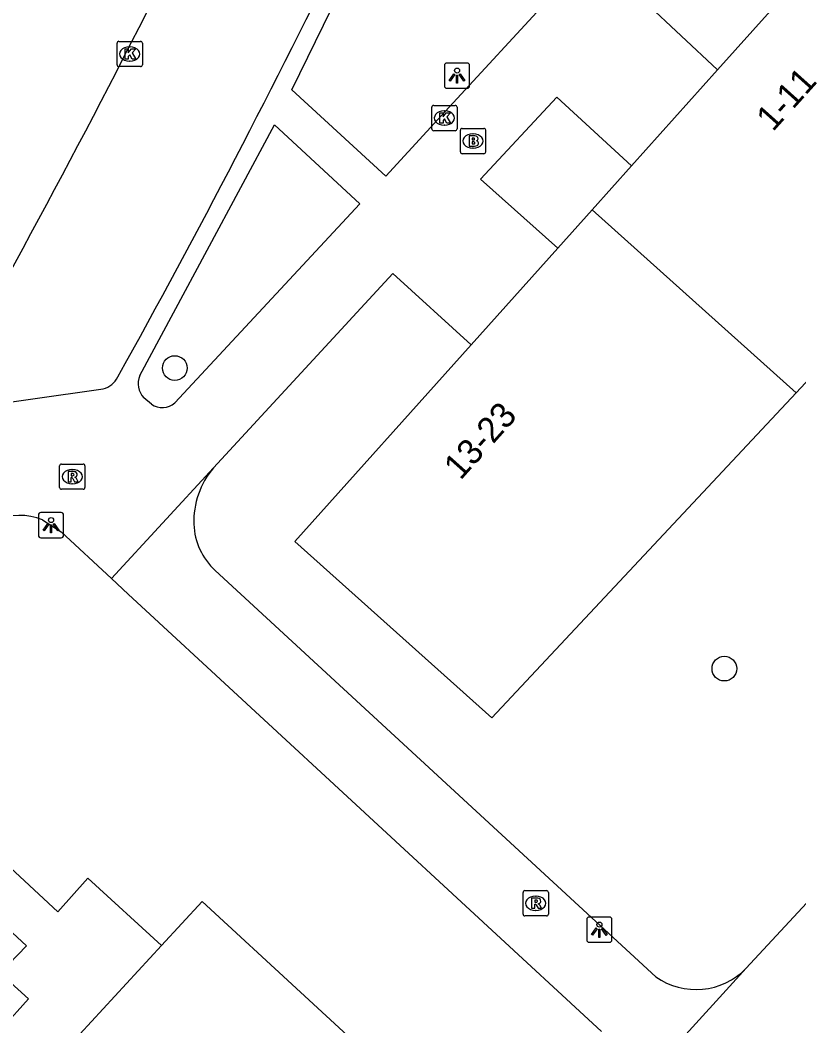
# Model space of a CAD drawing. Extents: x 159040 to 160094, y 381214 to 382518.
# Drawn here: x 159923.33 to 159954.11, y 382039.96 to 382079.73 of the extents above; entities that cross this region are included whole.
import ezdxf

# ---------------------------------------------------------------- set-up
doc = ezdxf.new("R2010")
doc.units = 0
for name, color, linetype in [('IMGEO_Boom', 7, 'Continuous'), ('IMGEO_Brandkraan', 7, 'Continuous'), ('IMGEO_Kolk', 7, 'Continuous'), ('IMGEO_Lichtpunt', 7, 'Continuous'), ('IMGEO_Pand', 7, 'Continuous'), ('IMGEO_Pand_nummerreeks', 7, 'Continuous'), ('IMGEO_Rijbaan_lokaal_open', 7, 'Continuous'), ('IMGEO_Rioolput', 7, 'Continuous'), ('IMGEO_Voetpad_open', 7, 'Continuous')]:
    doc.layers.add(name, color=color, linetype=linetype)

msp = doc.modelspace()

# ---------------------------------------------------------------- linework, layer by layer
at = {"layer": 'IMGEO_Boom'}
for centre in [(159929.442, 382065.968), (159951.167, 382054.085)]:
    msp.add_circle(centre, 0.489, dxfattribs=at)
at = {"layer": 'IMGEO_Brandkraan'}
for p, q in [((159940.729, 382074.518), (159940.729, 382075.37)), ((159940.804, 382075.444), (159941.656, 382075.444)), ((159941.73, 382075.37), (159941.73, 382074.518)), ((159941.217, 382075.224), (159941.242, 382075.224)), ((159941.24, 382074.664), (159941.215, 382074.664)), ((159941.656, 382074.444), (159940.804, 382074.444))]:
    msp.add_line(p, q, dxfattribs=at)
for points in [[(159940.729, 382074.518), (159940.729, 382075.37)], [(159940.804, 382075.444), (159941.656, 382075.444)], [(159941.73, 382075.37), (159941.73, 382074.518)], [(159941.077, 382075.144), (159941.077, 382074.744), (159941.29, 382074.744)], [(159941.308, 382075.144), (159941.077, 382075.144)], [(159941.256, 382075.063), (159941.202, 382075.063), (159941.202, 382074.987)], [(159941.202, 382074.987), (159941.255, 382074.987)], [(159941.264, 382074.911), (159941.202, 382074.911), (159941.202, 382074.83)], [(159941.202, 382074.83), (159941.264, 382074.83)], [(159941.656, 382074.444), (159940.804, 382074.444)]]:
    msp.add_lwpolyline(points, dxfattribs=at)
for centre, radius, start, end in [((159940.806, 382075.368), 0.0765, 91.552, 178.448), ((159940.806, 382075.368), 0.0765, 91.552, 178.448), ((159941.654, 382075.368), 0.0765, 1.552, 88.448), ((159941.654, 382075.368), 0.0765, 1.552, 88.448), ((159941.257, 382075.025), 0.0379, 267.8285, 90.9355), ((159941.265, 382074.87), 0.0404, 269.8759, 90.5077), ((159941.312, 382074.999), 0.145, 59.4692, 91.5367), ((159941.337, 382075.046), 0.0922, 285.5137, 58.1501), ((159941.342, 382074.854), 0.105, 301.3115, 78.989), ((159940.806, 382074.52), 0.0765, 181.552, 268.448), ((159940.806, 382074.52), 0.0765, 181.552, 268.448), ((159941.296, 382074.995), 0.251, 268.6676, 293.5347), ((159941.654, 382074.52), 0.0765, 271.552, 358.448), ((159941.654, 382074.52), 0.0765, 271.552, 358.448)]:
    msp.add_arc(centre, radius, start, end, dxfattribs=at)
for centre, major_axis, ratio, start_param, end_param in [((159941.216, 382074.944), (-0.387, 0.002), 0.722429, 4.712389, 7.853982), ((159941.241, 382074.944), (-0.39, 0.002), 0.717154, 1.570796, 4.712389)]:
    msp.add_ellipse(centre, major_axis=major_axis, ratio=ratio, start_param=start_param, end_param=end_param, dxfattribs=at)
at = {"layer": 'IMGEO_Kolk'}
for p, q in [((159927.235, 382078.886), (159928.087, 382078.886)), ((159927.16, 382077.96), (159927.16, 382078.812)), ((159927.648, 382078.666), (159927.673, 382078.666)), ((159928.161, 382078.812), (159928.161, 382077.96)), ((159927.671, 382078.106), (159927.646, 382078.106)), ((159928.087, 382077.886), (159927.235, 382077.886)), ((159939.601, 382075.428), (159939.601, 382076.28)), ((159939.676, 382076.354), (159940.528, 382076.354)), ((159940.089, 382076.134), (159940.114, 382076.134)), ((159940.602, 382076.28), (159940.602, 382075.428)), ((159940.528, 382075.354), (159939.676, 382075.354)), ((159940.112, 382075.574), (159940.087, 382075.574))]:
    msp.add_line(p, q, dxfattribs=at)
for points in [[(159927.235, 382078.886), (159928.087, 382078.886)], [(159927.16, 382077.96), (159927.16, 382078.812)], [(159927.481, 382078.586), (159927.604, 382078.586), (159927.604, 382078.435), (159927.734, 382078.586), (159927.898, 382078.586), (159927.752, 382078.435), (159927.905, 382078.186), (159927.753, 382078.186), (159927.668, 382078.35), (159927.604, 382078.283), (159927.604, 382078.186), (159927.481, 382078.186), (159927.481, 382078.586)], [(159928.161, 382078.812), (159928.161, 382077.96)], [(159928.087, 382077.886), (159927.235, 382077.886)], [(159939.601, 382075.428), (159939.601, 382076.28)], [(159939.676, 382076.354), (159940.528, 382076.354)], [(159939.922, 382076.054), (159940.045, 382076.054), (159940.045, 382075.903), (159940.175, 382076.054), (159940.339, 382076.054), (159940.193, 382075.903), (159940.346, 382075.654), (159940.194, 382075.654), (159940.109, 382075.818), (159940.045, 382075.751), (159940.045, 382075.654), (159939.922, 382075.654), (159939.922, 382076.054)], [(159940.602, 382076.28), (159940.602, 382075.428)], [(159940.528, 382075.354), (159939.676, 382075.354)]]:
    msp.add_lwpolyline(points, dxfattribs=at)
for centre, start, end in [((159927.237, 382078.81), 91.552, 178.448), ((159927.237, 382078.81), 91.552, 178.448), ((159928.085, 382078.81), 1.552, 88.448), ((159928.085, 382078.81), 1.552, 88.448), ((159927.237, 382077.962), 181.552, 268.448), ((159927.237, 382077.962), 181.552, 268.448), ((159928.085, 382077.962), 271.552, 358.448), ((159928.085, 382077.962), 271.552, 358.448), ((159939.678, 382076.278), 91.552, 178.448), ((159939.678, 382076.278), 91.552, 178.448), ((159940.526, 382076.278), 1.552, 88.448), ((159940.526, 382076.278), 1.552, 88.448), ((159939.678, 382075.43), 181.552, 268.448), ((159939.678, 382075.43), 181.552, 268.448), ((159940.526, 382075.43), 271.552, 358.448), ((159940.526, 382075.43), 271.552, 358.448)]:
    msp.add_arc(centre, 0.0765, start, end, dxfattribs=at)
for centre, major_axis, ratio, start_param, end_param in [((159927.647, 382078.386), (-0.387, 0.002), 0.722429, 4.712389, 7.853982), ((159927.672, 382078.386), (-0.39, 0.002), 0.717154, 1.570796, 4.712389), ((159940.088, 382075.854), (-0.387, 0.002), 0.722429, 4.712389, 7.853982), ((159940.113, 382075.854), (-0.39, 0.002), 0.717154, 1.570796, 4.712389)]:
    msp.add_ellipse(centre, major_axis=major_axis, ratio=ratio, start_param=start_param, end_param=end_param, dxfattribs=at)
at = {"layer": 'IMGEO_Lichtpunt'}
for p, q in [((159940.1, 382077.933), (159940.1, 382077.126)), ((159940.1, 382077.933), (159940.1, 382077.126)), ((159941.002, 382078.028), (159940.194, 382078.028)), ((159941.002, 382078.028), (159940.194, 382078.028)), ((159941.096, 382077.126), (159941.096, 382077.933)), ((159941.096, 382077.126), (159941.096, 382077.933)), ((159940.194, 382077.032), (159941.002, 382077.032)), ((159940.194, 382077.032), (159941.002, 382077.032)), ((159924.051, 382060.16), (159924.051, 382059.353)), ((159924.051, 382060.16), (159924.051, 382059.353)), ((159924.953, 382060.255), (159924.145, 382060.255)), ((159924.953, 382060.255), (159924.145, 382060.255)), ((159925.047, 382059.353), (159925.047, 382060.16)), ((159925.047, 382059.353), (159925.047, 382060.16)), ((159924.145, 382059.259), (159924.953, 382059.259)), ((159924.145, 382059.259), (159924.953, 382059.259)), ((159946.628, 382044.261), (159945.82, 382044.261)), ((159946.628, 382044.261), (159945.82, 382044.261)), ((159945.726, 382044.166), (159945.726, 382043.359)), ((159945.726, 382044.166), (159945.726, 382043.359)), ((159946.722, 382043.359), (159946.722, 382044.166)), ((159946.722, 382043.359), (159946.722, 382044.166)), ((159945.82, 382043.265), (159946.628, 382043.265)), ((159945.82, 382043.265), (159946.628, 382043.265))]:
    msp.add_line(p, q, dxfattribs=at)
for points in [[(159940.474, 382077.597), (159940.513, 382077.569), (159940.325, 382077.307), (159940.287, 382077.334), (159940.474, 382077.597)], [(159940.576, 382077.549), (159940.623, 382077.549), (159940.623, 382077.227), (159940.576, 382077.227), (159940.576, 382077.549)], [(159940.686, 382077.569), (159940.724, 382077.596), (159940.911, 382077.334), (159940.872, 382077.306), (159940.686, 382077.569)], [(159924.425, 382059.824), (159924.464, 382059.796), (159924.276, 382059.534), (159924.238, 382059.561), (159924.425, 382059.824)], [(159924.527, 382059.776), (159924.574, 382059.776), (159924.574, 382059.454), (159924.527, 382059.454), (159924.527, 382059.776)], [(159924.637, 382059.796), (159924.675, 382059.823), (159924.862, 382059.561), (159924.823, 382059.533), (159924.637, 382059.796)], [(159946.1, 382043.83), (159946.139, 382043.802), (159945.951, 382043.54), (159945.913, 382043.567), (159946.1, 382043.83)], [(159946.202, 382043.782), (159946.249, 382043.782), (159946.249, 382043.46), (159946.202, 382043.46), (159946.202, 382043.782)], [(159946.312, 382043.802), (159946.35, 382043.829), (159946.537, 382043.567), (159946.498, 382043.539), (159946.312, 382043.802)]]:
    msp.add_lwpolyline(points, dxfattribs=at)
for centre in [(159940.599, 382077.731), (159924.55, 382059.958), (159946.225, 382043.964)]:
    msp.add_circle(centre, 0.0994, dxfattribs=at)
for centre, start, end in [((159940.194, 382077.933), 90, 180), ((159940.194, 382077.933), 90, 180), ((159941.002, 382077.933), 0, 90), ((159941.002, 382077.933), 0, 90), ((159940.194, 382077.126), 180, 270), ((159940.194, 382077.126), 180, 270), ((159941.002, 382077.126), 270, 0), ((159941.002, 382077.126), 270, 360), ((159924.145, 382060.16), 90, 180), ((159924.145, 382060.16), 90, 180), ((159924.953, 382060.16), 0, 90), ((159924.953, 382060.16), 0, 90), ((159924.145, 382059.353), 180, 270), ((159924.145, 382059.353), 180, 270), ((159924.953, 382059.353), 270, 0), ((159924.953, 382059.353), 270, 360), ((159945.82, 382044.166), 90, 180), ((159945.82, 382044.166), 90, 180), ((159946.628, 382044.166), 0, 90), ((159946.628, 382044.166), 0, 90), ((159945.82, 382043.359), 180, 270), ((159945.82, 382043.359), 180, 270), ((159946.628, 382043.359), 270, 0), ((159946.628, 382043.359), 270, 360)]:
    msp.add_arc(centre, 0.0946, start, end, dxfattribs=at)
at = {"layer": 'IMGEO_Pand'}
for points in [[(159950.892, 382077.753), (159957.763, 382085.42), (159965.877, 382078.149), (159955.841, 382066.95), (159954.007, 382064.99)], [(159947.5, 382073.968), (159950.892, 382077.753)], [(159947.5, 382073.968), (159945.936, 382072.224)], [(159945.936, 382072.224), (159944.58, 382070.71)], [(159945.936, 382072.224), (159954.007, 382064.99)], [(159941.155, 382066.889), (159944.58, 382070.71)], [(159954.007, 382064.99), (159941.977, 382052.138), (159934.19, 382059.117), (159941.155, 382066.889)], [(159928.92, 382043.137), (159930.524, 382044.874), (159938.294, 382037.701), (159926.358, 382024.773)], [(159923.38, 382037.134), (159928.92, 382043.137)]]:
    msp.add_lwpolyline(points, dxfattribs=at)
at = {"layer": 'IMGEO_Rijbaan_lokaal_open'}
msp.add_arc((159588.079, 382252.548), 381.491, 331.13727, 334.29824, dxfattribs=at)
at = {"layer": 'IMGEO_Rioolput'}
for p, q in [((159924.964, 382062.174), (159925.816, 382062.174)), ((159924.889, 382061.248), (159924.889, 382062.1)), ((159925.377, 382061.954), (159925.402, 382061.954)), ((159925.89, 382062.1), (159925.89, 382061.248)), ((159925.4, 382061.394), (159925.375, 382061.394)), ((159925.816, 382061.174), (159924.964, 382061.174)), ((159943.209, 382044.381), (159943.209, 382045.233)), ((159943.284, 382045.307), (159944.136, 382045.307)), ((159943.697, 382045.087), (159943.722, 382045.087)), ((159944.21, 382045.233), (159944.21, 382044.381)), ((159944.136, 382044.307), (159943.284, 382044.307)), ((159943.72, 382044.527), (159943.695, 382044.527))]:
    msp.add_line(p, q, dxfattribs=at)
for points in [[(159924.964, 382062.174), (159925.816, 382062.174)], [(159924.889, 382061.248), (159924.889, 382062.1)], [(159925.478, 382061.872), (159925.226, 382061.874), (159925.226, 382061.474)], [(159925.404, 382061.793), (159925.35, 382061.793), (159925.35, 382061.712)], [(159925.89, 382062.1), (159925.89, 382061.248)], [(159925.226, 382061.474), (159925.35, 382061.474), (159925.35, 382061.636), (159925.361, 382061.636)], [(159925.35, 382061.712), (159925.402, 382061.712)], [(159925.408, 382061.607), (159925.479, 382061.474), (159925.619, 382061.474), (159925.554, 382061.6)], [(159925.816, 382061.174), (159924.964, 382061.174)], [(159943.209, 382044.381), (159943.209, 382045.233)], [(159943.284, 382045.307), (159944.136, 382045.307)], [(159944.21, 382045.233), (159944.21, 382044.381)], [(159943.798, 382045.005), (159943.546, 382045.007), (159943.546, 382044.607)], [(159943.546, 382044.607), (159943.67, 382044.607), (159943.67, 382044.769), (159943.681, 382044.769)], [(159943.724, 382044.926), (159943.67, 382044.926), (159943.67, 382044.845)], [(159943.67, 382044.845), (159943.722, 382044.845)], [(159943.728, 382044.74), (159943.799, 382044.607), (159943.939, 382044.607), (159943.874, 382044.733)], [(159944.136, 382044.307), (159943.284, 382044.307)]]:
    msp.add_lwpolyline(points, dxfattribs=at)
for centre, radius, start, end in [((159924.966, 382062.098), 0.0765, 91.552, 178.448), ((159924.966, 382062.098), 0.0765, 91.552, 178.448), ((159925.814, 382062.098), 0.0765, 1.552, 88.448), ((159925.814, 382062.098), 0.0765, 1.552, 88.448), ((159925.41, 382061.697), 0.0964, 77.0061, 93.1865), ((159925.424, 382061.754), 0.0378, 276.6634, 79.6772), ((159925.477, 382061.762), 0.109, 350.3612, 89.416), ((159925.475, 382061.762), 0.112, 277.5842, 350.9817), ((159925.36, 382061.583), 0.0533, 26.0293, 88.6989), ((159925.386, 382061.901), 0.19, 274.7715, 282.9687), ((159925.459, 382061.547), 0.108, 29.5134, 73.7905), ((159924.966, 382061.25), 0.0765, 181.552, 268.448), ((159924.966, 382061.25), 0.0765, 181.552, 268.448), ((159925.814, 382061.25), 0.0765, 271.552, 358.448), ((159925.814, 382061.25), 0.0765, 271.552, 358.448), ((159943.286, 382045.231), 0.0765, 91.552, 178.448), ((159943.286, 382045.231), 0.0765, 91.552, 178.448), ((159944.134, 382045.231), 0.0765, 1.552, 88.448), ((159944.134, 382045.231), 0.0765, 1.552, 88.448), ((159943.68, 382044.716), 0.0533, 26.0293, 88.6989), ((159943.706, 382045.034), 0.19, 274.7715, 282.9687), ((159943.73, 382044.83), 0.0964, 77.0061, 93.1865), ((159943.744, 382044.887), 0.0378, 276.6634, 79.6772), ((159943.797, 382044.895), 0.109, 350.3612, 89.416), ((159943.795, 382044.895), 0.112, 277.5842, 350.9817), ((159943.779, 382044.68), 0.108, 29.5134, 73.7905), ((159943.286, 382044.383), 0.0765, 181.552, 268.448), ((159943.286, 382044.383), 0.0765, 181.552, 268.448), ((159944.134, 382044.383), 0.0765, 271.552, 358.448), ((159944.134, 382044.383), 0.0765, 271.552, 358.448)]:
    msp.add_arc(centre, radius, start, end, dxfattribs=at)
for centre, major_axis, ratio, start_param, end_param in [((159925.376, 382061.674), (-0.387, 0.002), 0.722429, 4.712389, 7.853982), ((159925.401, 382061.674), (-0.39, 0.002), 0.717154, 1.570796, 4.712389), ((159943.696, 382044.807), (-0.387, 0.002), 0.722429, 4.712389, 7.853982), ((159943.721, 382044.807), (-0.39, 0.002), 0.717154, 1.570796, 4.712389)]:
    msp.add_ellipse(centre, major_axis=major_axis, ratio=ratio, start_param=start_param, end_param=end_param, dxfattribs=at)
at = {"layer": 'IMGEO_Voetpad_open'}
for points in [[(159950.892, 382077.753), (159948.025, 382080.445), (159957.227, 382090.516)], [(159938.451, 382085.948), (159944.23, 382080.568), (159940.292, 382076.285), (159937.787, 382073.561), (159934.066, 382076.973), (159938.451, 382085.948)], [(159944.58, 382070.71), (159941.531, 382073.441), (159944.546, 382076.682), (159947.5, 382073.968)], [(159928.056, 382065.674), (159933.381, 382075.585), (159936.758, 382072.461), (159929.441, 382064.589)], [(159978.149, 382070.384), (159952.029, 382042.235)], [(159930.97, 382062.021), (159938.057, 382069.703), (159941.155, 382066.889)], [(159920.849, 382064.335), (159926.61, 382065.153)], [(159928.521, 382064.541), (159928.222, 382064.789)], [(159930.97, 382062.021), (159926.937, 382057.649)], [(159924.215, 382059.972), (159924.95, 382059.491), (159926.937, 382057.649)], [(159928.92, 382043.137), (159926.002, 382045.804), (159924.822, 382044.468), (159916.908, 382051.807), (159921.055, 382058.666)], [(159948.451, 382041.904), (159931.038, 382057.966)], [(159926.937, 382057.649), (159927.602, 382057.033), (159946.303, 382039.742)], [(159915.833, 382028.959), (159907.106, 382036.837), (159911.352, 382043.116), (159915.899, 382050.249), (159923.58, 382043.127), (159922.529, 382042.037), (159923.662, 382041.022), (159921.618, 382038.767), (159923.38, 382037.134)], [(159945.917, 382035.581), (159946.205, 382035.838), (159952.029, 382042.235)]]:
    msp.add_lwpolyline(points, dxfattribs=at)
for centre, radius, start, end in [((159618.279, 382237.375), 353.449, 330.92515, 334.11171), ((159926.428, 382065.974), 0.841, 282.4857, 334.8097), ((159928.821, 382065.359), 0.827, 157.6444, 223.6027), ((159928.95, 382065.16), 0.753, 235.2989, 310.6744), ((159933.468, 382059.899), 3.278, 139.6517, 181.8987), ((159923.322, 382057.657), 2.482, 68.9099, 155.9999), ((159932.822, 382059.902), 2.632, 182.4297, 227.3356), ((159950.046, 382044.162), 2.765, 234.7575, 315.8132)]:
    msp.add_arc(centre, radius, start, end, dxfattribs=at)

# ---------------------------------------------------------------- texts
at = {"layer": 'IMGEO_Pand_nummerreeks'}
for s, p in [('1-11', (159953.084, 382075.285)), ('13-23', (159940.734, 382061.504))]:
    msp.add_text(s, height=1, rotation=48.133, dxfattribs=at).set_placement(p)

doc.saveas('drawing.dxf')
